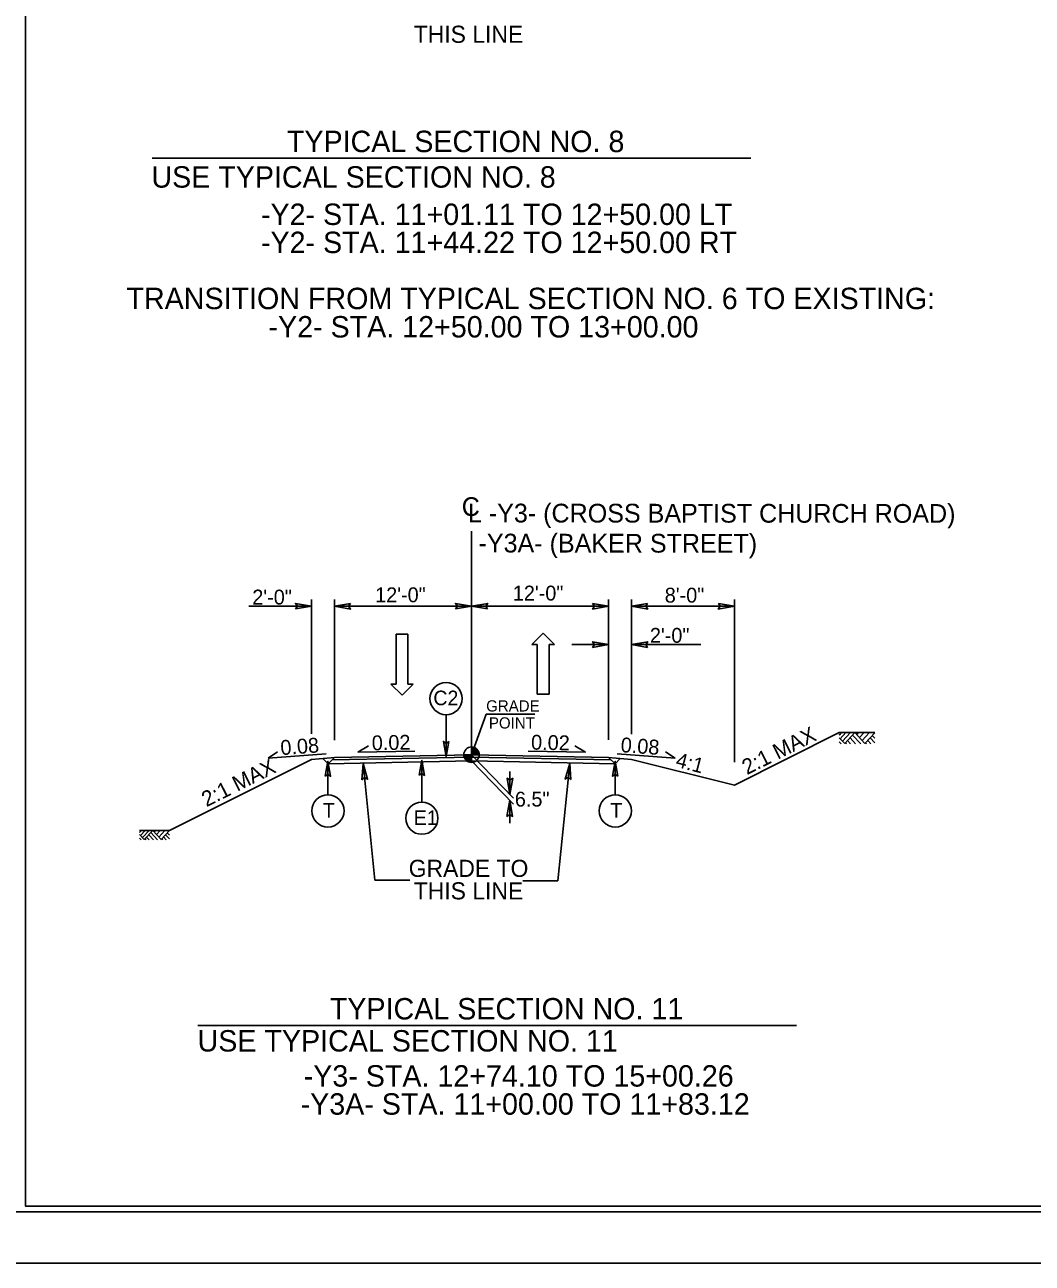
# Model space of a CAD drawing. Extents: x 1904401 to 1905163, y 193929 to 194736.
# Drawn here: x 1904744 to 1904832.2, y 194254.3 to 194362.8 of the extents above; entities that cross this region are included whole.
import ezdxf

# ---------------------------------------------------------------- set-up
doc = ezdxf.new("R2010")
doc.units = 0
for name, color, linetype in [('Old_Level_1', 7, 'Continuous'), ('Old_Level_11', 7, 'Continuous'), ('Old_Level_20', 7, 'Continuous'), ('Old_Level_3', 7, 'Continuous'), ('Prop Dimension Text', 7, 'Continuous'), ('Prop Lane Arrow CELL', 7, 'Continuous'), ('Sheet Cutting Line CELL', 7, 'Continuous'), ('Sheet Plot Border Inside CELL', 7, 'Continuous'), ('Sheet Plot Border Outside CELL', 7, 'Continuous'), ('Sheet Typical CELL', 7, 'Continuous'), ('Typical Arrow Superelevation CELL', 7, 'Continuous'), ('Typical Berm CELL', 7, 'Continuous'), ('Typical Hinge Slope Arterial CELL', 7, 'Continuous'), ('Typical Hinge Slope Interstate CELL', 7, 'Continuous'), ('Typical Terminator CELL', 7, 'Continuous'), ('Typical Text Centerline CELL', 7, 'Continuous')]:
    doc.layers.add(name, color=color, linetype=linetype)

# ---------------------------------------------------------------- blocks, each defined once
blk = doc.blocks.new('TERMINATOR')
at = {"layer": 'Typical Terminator CELL'}
blk.add_lwpolyline([(-0.469, 0.081), (0, 0), (-0.471, -0.083), (-0.411, 0)], close=True, dxfattribs=at)

msp = doc.modelspace()

# ---------------------------------------------------------------- linework, layer by layer
at = {"layer": 'Old_Level_1'}
for p, q in [((1904755.18, 194351.08), (1904807.58, 194351.08)), ((1904782.47, 194298.86), (1904783.14, 194298.86)), ((1904783.14, 194298.86), (1904783.14, 194299.53)), ((1904783.82, 194298.86), (1904783.14, 194298.86)), ((1904783.14, 194298.18), (1904783.14, 194298.86)), ((1904783.14, 194298.86), (1904783.14, 194298.18)), ((1904783.14, 194298.86), (1904786.82, 194295.06)), ((1904783.14, 194298.32), (1904786.8, 194294.54)), ((1904786.5, 194297.39), (1904786.5, 194295.39)), ((1904786.48, 194294.87), (1904786.48, 194292.87)), ((1904754.26, 194292.22), (1904754.09, 194292.04)), ((1904754.58, 194292.22), (1904754.17, 194291.78)), ((1904754.91, 194292.22), (1904754.33, 194291.6)), ((1904755.24, 194292.22), (1904754.5, 194291.43)), ((1904755.97, 194291.44), (1904755.24, 194292.22)), ((1904755.5, 194292.22), (1904755.37, 194292.08)), ((1904755.9, 194292.22), (1904755.57, 194291.87)), ((1904756.3, 194292.22), (1904755.77, 194291.65)), ((1904756.69, 194292.22), (1904755.97, 194291.44)), ((1904754.5, 194291.43), (1904754.09, 194291.86)), ((1904754.23, 194291.42), (1904754.09, 194291.56)), ((1904754.63, 194291.42), (1904754.56, 194291.49)), ((1904754.92, 194291.42), (1904754.7, 194291.65)), ((1904755.29, 194291.42), (1904754.89, 194291.85)), ((1904755.66, 194291.42), (1904755.07, 194292.05)), ((1904756.09, 194291.42), (1904756.02, 194291.5)), ((1904756.4, 194291.42), (1904756.18, 194291.66)), ((1904756.69, 194291.48), (1904756.35, 194291.85)), ((1904756.69, 194291.81), (1904756.51, 194292.02)), ((1904759.18, 194275.14), (1904811.57, 194275.14))]:
    msp.add_line(p, q, dxfattribs=at)
for points in [[(1904782.47, 194298.86), (1904782.47, 194298.78)], [(1904782.49, 194298.86), (1904782.49, 194298.7)], [(1904782.5, 194298.86), (1904782.5, 194298.66)], [(1904782.51, 194298.86), (1904782.51, 194298.62)], [(1904782.53, 194298.86), (1904782.53, 194298.58)], [(1904782.54, 194298.86), (1904782.54, 194298.56)], [(1904782.55, 194298.86), (1904782.55, 194298.53)], [(1904782.57, 194298.86), (1904782.57, 194298.51)], [(1904782.58, 194298.86), (1904782.58, 194298.49)], [(1904782.59, 194298.86), (1904782.59, 194298.47)], [(1904782.61, 194298.86), (1904782.61, 194298.45)], [(1904782.62, 194298.86), (1904782.62, 194298.43)], [(1904782.63, 194298.86), (1904782.63, 194298.41)], [(1904782.65, 194298.86), (1904782.65, 194298.4)], [(1904782.66, 194298.86), (1904782.66, 194298.38)], [(1904782.67, 194298.86), (1904782.67, 194298.37)], [(1904782.69, 194298.86), (1904782.69, 194298.36)], [(1904782.7, 194298.86), (1904782.7, 194298.35)], [(1904782.71, 194298.86), (1904782.71, 194298.34)], [(1904782.73, 194298.86), (1904782.73, 194298.32)], [(1904782.74, 194298.86), (1904782.74, 194298.31)], [(1904782.76, 194298.86), (1904782.76, 194298.31)], [(1904782.77, 194298.86), (1904782.77, 194298.3)], [(1904782.78, 194298.86), (1904782.78, 194298.29)], [(1904782.8, 194298.86), (1904782.8, 194298.28)], [(1904782.81, 194298.86), (1904782.81, 194298.27)], [(1904782.82, 194298.86), (1904782.82, 194298.26)], [(1904782.84, 194298.86), (1904782.84, 194298.26)], [(1904782.85, 194298.86), (1904782.85, 194298.25)], [(1904782.86, 194298.86), (1904782.86, 194298.24)], [(1904782.88, 194298.86), (1904782.88, 194298.24)], [(1904782.89, 194298.86), (1904782.89, 194298.23)], [(1904782.9, 194298.86), (1904782.9, 194298.23)], [(1904782.92, 194298.86), (1904782.92, 194298.22)], [(1904782.93, 194298.86), (1904782.93, 194298.22)], [(1904782.94, 194298.86), (1904782.94, 194298.21)], [(1904782.96, 194298.86), (1904782.96, 194298.21)], [(1904782.97, 194298.86), (1904782.97, 194298.2)], [(1904782.98, 194298.86), (1904782.98, 194298.2)], [(1904783, 194298.86), (1904783, 194298.2)], [(1904783.01, 194298.86), (1904783.01, 194298.2)], [(1904783.03, 194298.86), (1904783.03, 194298.19)], [(1904783.04, 194298.86), (1904783.04, 194298.19)], [(1904783.05, 194298.86), (1904783.05, 194298.19)], [(1904783.07, 194298.86), (1904783.07, 194298.19)], [(1904783.08, 194298.86), (1904783.08, 194298.19)], [(1904783.09, 194298.86), (1904783.09, 194298.18)], [(1904783.11, 194298.86), (1904783.11, 194298.18)], [(1904783.12, 194298.86), (1904783.12, 194298.18)], [(1904783.13, 194298.86), (1904783.13, 194298.18), (1904783.13, 194298.18)], [(1904783.15, 194299.53), (1904783.15, 194299.53), (1904783.15, 194298.86)], [(1904783.16, 194299.53), (1904783.16, 194298.86)], [(1904783.18, 194299.53), (1904783.18, 194298.86)], [(1904783.19, 194299.53), (1904783.19, 194298.86)], [(1904783.2, 194299.53), (1904783.2, 194298.86)], [(1904783.22, 194299.53), (1904783.22, 194298.86)], [(1904783.23, 194299.53), (1904783.23, 194298.86)], [(1904783.24, 194299.52), (1904783.24, 194298.86)], [(1904783.26, 194299.52), (1904783.26, 194298.86)], [(1904783.27, 194299.52), (1904783.27, 194298.86)], [(1904783.28, 194299.52), (1904783.28, 194298.86)], [(1904783.3, 194299.51), (1904783.3, 194298.86)], [(1904783.31, 194299.51), (1904783.31, 194298.86)], [(1904783.33, 194299.51), (1904783.33, 194298.86)], [(1904783.34, 194299.5), (1904783.34, 194298.86)], [(1904783.35, 194299.5), (1904783.35, 194298.86)], [(1904783.37, 194299.49), (1904783.37, 194298.86)], [(1904783.38, 194299.49), (1904783.38, 194298.86)], [(1904783.39, 194299.48), (1904783.39, 194298.86)], [(1904783.41, 194299.48), (1904783.41, 194298.86)], [(1904783.42, 194299.47), (1904783.42, 194298.86)], [(1904783.43, 194299.47), (1904783.43, 194298.86)], [(1904783.45, 194299.46), (1904783.45, 194298.86)], [(1904783.46, 194299.45), (1904783.46, 194298.86)], [(1904783.47, 194299.45), (1904783.47, 194298.86)], [(1904783.49, 194299.44), (1904783.49, 194298.86)], [(1904783.5, 194299.43), (1904783.5, 194298.86)], [(1904783.51, 194299.42), (1904783.51, 194298.86)], [(1904783.53, 194299.41), (1904783.53, 194298.86)], [(1904783.54, 194299.4), (1904783.54, 194298.86)], [(1904783.55, 194299.39), (1904783.55, 194298.86)], [(1904783.57, 194299.38), (1904783.57, 194298.86)], [(1904783.58, 194299.37), (1904783.58, 194298.86)], [(1904783.6, 194299.36), (1904783.6, 194298.86)], [(1904783.61, 194299.35), (1904783.61, 194298.86)], [(1904783.62, 194299.33), (1904783.62, 194298.86)], [(1904783.64, 194299.32), (1904783.64, 194298.86)], [(1904783.65, 194299.3), (1904783.65, 194298.86)], [(1904783.66, 194299.29), (1904783.66, 194298.86)], [(1904783.68, 194299.27), (1904783.68, 194298.86)], [(1904783.69, 194299.25), (1904783.69, 194298.86)], [(1904783.7, 194299.23), (1904783.7, 194298.86)], [(1904783.72, 194299.21), (1904783.72, 194298.86)], [(1904783.73, 194299.19), (1904783.73, 194298.86)], [(1904783.74, 194299.17), (1904783.74, 194298.86)], [(1904783.76, 194299.14), (1904783.76, 194298.86)], [(1904783.77, 194299.11), (1904783.77, 194298.86)], [(1904783.78, 194299.07), (1904783.78, 194298.86)], [(1904783.8, 194299.02), (1904783.8, 194298.86)], [(1904783.81, 194298.95), (1904783.81, 194298.86)], [(1904756.69, 194292.22), (1904754.09, 194292.22)]]:
    msp.add_lwpolyline(points, dxfattribs=at)
msp.add_circle((1904783.14, 194298.86), 0.675, dxfattribs=at)
for start, end in [(179.9905, 269.9905), (359.9905, 89.9905)]:
    msp.add_arc((1904783.14, 194298.86), 0.675, start, end, dxfattribs=at)
at = {"layer": 'Old_Level_11'}
for p, q in [((1904780.91, 194302.36), (1904780.91, 194298.7)), ((1904770.57, 194298.29), (1904770.57, 194295.36)), ((1904778.79, 194294.71), (1904778.79, 194298.37)), ((1904795.72, 194298.29), (1904795.72, 194295.36))]:
    msp.add_line(p, q, dxfattribs=at)
for points in [[(1904781.14, 194300.01), (1904780.91, 194298.7), (1904780.68, 194300.02), (1904780.91, 194299.85)], [(1904770.34, 194296.98), (1904770.57, 194298.29), (1904770.8, 194296.97), (1904770.57, 194297.14)], [(1904778.57, 194297.06), (1904778.79, 194298.37), (1904779.02, 194297.05), (1904778.79, 194297.22)], [(1904795.95, 194296.98), (1904795.72, 194298.29), (1904795.49, 194296.97), (1904795.72, 194297.14)]]:
    msp.add_lwpolyline(points, close=True, dxfattribs=at)
for centre in [(1904780.91, 194303.77), (1904770.57, 194293.94), (1904778.79, 194293.3), (1904795.72, 194293.94)]:
    msp.add_circle(centre, 1.41, dxfattribs=at)
at = {"layer": 'Old_Level_3'}
for q in [(1904783.14, 194298.86), (1904788.69, 194302.4)]:
    msp.add_line((1904784.43, 194302.4), q, dxfattribs=at)
at = {"layer": 'Prop Lane Arrow CELL'}
for p, q in [((1904763.64, 194311.86), (1904769.14, 194311.86)), ((1904769.14, 194312.46), (1904769.14, 194300.68)), ((1904771.14, 194312.46), (1904771.14, 194300.13)), ((1904783.14, 194311.86), (1904771.14, 194311.86)), ((1904783.14, 194311.86), (1904795.14, 194311.86)), ((1904795.14, 194312.46), (1904795.14, 194300.15)), ((1904797.14, 194312.46), (1904797.14, 194300.66)), ((1904806.14, 194311.86), (1904797.14, 194311.86)), ((1904776.54, 194309.4), (1904777.57, 194309.4)), ((1904776.54, 194305.04), (1904776.54, 194309.4)), ((1904777.57, 194309.4), (1904777.57, 194305.04)), ((1904789.42, 194309.49), (1904788.43, 194308.51)), ((1904788.43, 194308.51), (1904788.89, 194308.51)), ((1904788.89, 194308.51), (1904788.89, 194304.15)), ((1904790.39, 194308.51), (1904789.42, 194309.49)), ((1904789.92, 194304.15), (1904789.92, 194308.51)), ((1904789.92, 194308.51), (1904790.39, 194308.51)), ((1904791.92, 194308.5), (1904795.14, 194308.5)), ((1904797.14, 194308.5), (1904803.22, 194308.5)), ((1904777.07, 194304.06), (1904776.07, 194305.04)), ((1904776.07, 194305.04), (1904776.54, 194305.04)), ((1904778.03, 194305.04), (1904777.07, 194304.06)), ((1904777.57, 194305.04), (1904778.03, 194305.04)), ((1904788.89, 194304.15), (1904789.92, 194304.15)), ((1904815.52, 194300.79), (1904815.32, 194300.57)), ((1904815.8, 194299.83), (1904815.32, 194300.35)), ((1904815.48, 194299.82), (1904815.32, 194299.99)), ((1904815.9, 194300.79), (1904815.41, 194300.25)), ((1904816.3, 194300.79), (1904815.61, 194300.04)), ((1904816.69, 194300.79), (1904815.8, 194299.83)), ((1904815.96, 194299.82), (1904815.88, 194299.91)), ((1904816.31, 194299.82), (1904816.05, 194300.1)), ((1904816.75, 194299.82), (1904816.27, 194300.34)), ((1904817.2, 194299.82), (1904816.49, 194300.57)), ((1904817.57, 194299.84), (1904816.69, 194300.79)), ((1904817.01, 194300.79), (1904816.85, 194300.62)), ((1904817.49, 194300.79), (1904817.09, 194300.36)), ((1904817.97, 194300.79), (1904817.33, 194300.1)), ((1904818.44, 194300.78), (1904817.57, 194299.84)), ((1904817.72, 194299.82), (1904817.63, 194299.91)), ((1904818.09, 194299.82), (1904817.82, 194300.11)), ((1904818.44, 194299.9), (1904818.03, 194300.34)), ((1904818.44, 194300.3), (1904818.21, 194300.54)), ((1904783.14, 194298.86), (1904771.14, 194298.62)), ((1904783.14, 194298.86), (1904795.14, 194298.62)), ((1904771.14, 194298.62), (1904769.14, 194298.45)), ((1904770.59, 194298.06), (1904770.12, 194298.53)), ((1904770.59, 194298.06), (1904771.14, 194298.62)), ((1904783.14, 194298.32), (1904770.59, 194298.06)), ((1904783.14, 194298.65), (1904770.93, 194298.4)), ((1904774.67, 194287.88), (1904773.64, 194298.08)), ((1904783.14, 194298.65), (1904795.36, 194298.4)), ((1904783.14, 194298.32), (1904795.7, 194298.06)), ((1904790.7, 194287.83), (1904791.74, 194298.1)), ((1904795.7, 194298.06), (1904795.14, 194298.62)), ((1904795.14, 194298.62), (1904797.14, 194298.45)), ((1904795.7, 194298.06), (1904796.16, 194298.53)), ((1904777.75, 194287.88), (1904774.67, 194287.88)), ((1904790.7, 194287.83), (1904787.62, 194287.83))]:
    msp.add_line(p, q, dxfattribs=at)
msp.add_lwpolyline([(1904818.44, 194300.79), (1904815.32, 194300.79)], dxfattribs=at)
at = {"layer": 'Sheet Cutting Line CELL'}
msp.add_line((1904710.69, 194254.34), (1905047.49, 194254.34), dxfattribs=at)
at = {"layer": 'Sheet Plot Border Inside CELL'}
msp.add_lwpolyline([(1905046.59, 194469.85), (1904713.29, 194469.85), (1904713.29, 194258.83), (1905046.59, 194258.83)], close=True, dxfattribs=at)
at = {"layer": 'Sheet Plot Border Outside CELL'}
msp.add_lwpolyline([(1905047.49, 194474.34), (1904710.69, 194474.34), (1904710.69, 194254.34), (1905047.49, 194254.34)], close=True, dxfattribs=at)
at = {"layer": 'Sheet Typical CELL'}
msp.add_line((1904744.09, 194259.34), (1904744.09, 194259.34), dxfattribs=at)
msp.add_line((1904744.09, 194259.34), (1904744.09, 194259.34), dxfattribs=at)
msp.add_line((1904744.09, 194259.34), (1904744.09, 194259.34), dxfattribs=at)
msp.add_line((1904744.09, 194259.34), (1904744.09, 194259.34), dxfattribs=at)
msp.add_line((1904744.09, 194259.34), (1904744.09, 194259.34), dxfattribs=at)
msp.add_line((1904744.09, 194259.34), (1904744.09, 194259.34), dxfattribs=at)
msp.add_lwpolyline([(1905044.09, 194469.34), (1904744.09, 194469.34), (1904744.09, 194259.34), (1905044.09, 194259.34)], close=True, dxfattribs=at)
msp.add_lwpolyline([(1904751.59, 194259.34), (1904751.59, 194259.34)], dxfattribs=at)
at = {"layer": 'Typical Arrow Superelevation CELL'}
for p, q in [((1904765.33, 194298.56), (1904766.16, 194299.12)), ((1904765.33, 194298.56), (1904770.41, 194298.93)), ((1904773.18, 194299.07), (1904774.12, 194299.63)), ((1904773.18, 194299.07), (1904778.19, 194299.17)), ((1904793.11, 194299.07), (1904788.1, 194299.17)), ((1904793.11, 194299.07), (1904792.17, 194299.63)), ((1904800.96, 194298.56), (1904795.88, 194298.93)), ((1904800.96, 194298.56), (1904800.13, 194299.12))]:
    msp.add_line(p, q, dxfattribs=at)
at = {"layer": 'Typical Berm CELL'}
msp.add_line((1904806.14, 194312.46), (1904806.14, 194298.22), dxfattribs=at)
at = {"layer": 'Typical Hinge Slope Arterial CELL'}
for p, q in [((1904806.14, 194296.2), (1904815.32, 194300.79)), ((1904756.69, 194292.22), (1904769.14, 194298.45))]:
    msp.add_line(p, q, dxfattribs=at)
at = {"layer": 'Typical Hinge Slope Interstate CELL'}
msp.add_line((1904806.14, 194296.2), (1904797.14, 194298.45), dxfattribs=at)
at = {"layer": 'Typical Terminator CELL'}
for points in [[(1904767.74, 194311.62), (1904769.14, 194311.86), (1904767.73, 194312.11), (1904767.91, 194311.86)], [(1904772.55, 194312.11), (1904771.14, 194311.86), (1904772.56, 194311.61), (1904772.38, 194311.86)], [(1904781.74, 194311.62), (1904783.14, 194311.86), (1904781.73, 194312.11), (1904781.91, 194311.86)], [(1904784.55, 194311.62), (1904783.14, 194311.86), (1904784.56, 194312.11), (1904784.38, 194311.86)], [(1904793.74, 194312.11), (1904795.14, 194311.86), (1904793.73, 194311.61), (1904793.91, 194311.86)], [(1904798.55, 194312.11), (1904797.14, 194311.86), (1904798.56, 194311.61), (1904798.38, 194311.86)], [(1904804.74, 194312.11), (1904806.14, 194311.86), (1904804.73, 194311.61), (1904804.91, 194311.86)], [(1904793.74, 194308.26), (1904795.14, 194308.5), (1904793.73, 194308.75), (1904793.91, 194308.5)], [(1904798.55, 194308.26), (1904797.14, 194308.5), (1904798.56, 194308.75), (1904798.38, 194308.5)], [(1904773.55, 194296.66), (1904773.64, 194298.08), (1904774.04, 194296.71), (1904773.77, 194296.86)], [(1904791.82, 194296.68), (1904791.74, 194298.1), (1904791.33, 194296.72), (1904791.6, 194296.88)]]:
    msp.add_lwpolyline(points, close=True, dxfattribs=at)
at = {"layer": 'Typical Text Centerline CELL'}
msp.add_line((1904783.14, 194318.43), (1904783.14, 194298.86), dxfattribs=at)

# ---------------------------------------------------------------- block references
at = {"layer": 'Old_Level_1', "xscale": 3, "yscale": 3}
for p, rotation in [((1904786.5, 194295.39), -90), ((1904786.48, 194294.87), 90)]:
    msp.add_blockref('TERMINATOR', p, dxfattribs=dict(at, rotation=rotation))

# ---------------------------------------------------------------- texts
at = {"layer": 'Old_Level_1'}
for s, height, p in [('TRANSITION FROM TYPICAL SECTION NO. 6 TO EXISTING:', 1.875, (1904752.94, 194337.87)), ('2\'-0"', 1.3, (1904763.95, 194312.01)), ('2\'-0"', 1.3, (1904798.75, 194308.66))]:
    msp.add_text(s, height=height, dxfattribs=at).set_placement(p)
at = {"layer": 'Old_Level_11'}
for s, p in [('GRADE', (1904784.42, 194302.64)), ('POINT', (1904784.66, 194301.15))]:
    msp.add_text(s, height=0.984, dxfattribs=at).set_placement(p)
at = {"layer": 'Old_Level_20'}
for s, height, p in [('C2', 1.279, (1904779.8, 194303.19)), ('6.5"', 1.3, (1904786.93, 194294.32)), ('T', 1.28, (1904770.13, 194293.34)), ('T', 1.28, (1904795.29, 194293.34)), ('E1', 1.279, (1904778.08, 194292.7))]:
    msp.add_text(s, height=height, dxfattribs=at).set_placement(p)
at = {"layer": 'Prop Dimension Text'}
for rotation, p in [(1.1462, (1904774.42, 194299.24)), (358.8538, (1904788.34, 194299.31))]:
    msp.add_text('0.02', height=1.3, rotation=rotation, dxfattribs=at).set_placement(p)
at = {"layer": 'Prop Lane Arrow CELL'}
for s, height, rotation, p in [('THIS LINE', 1.5, 0.0002, (1904778.08, 194361.19)), ('0.08', 1.3, 4.1982, (1904766.46, 194298.82)), ('0.08', 1.3, 355.8018, (1904796.16, 194299.09)), ('GRADE TO', 1.5, 0.0002, (1904777.64, 194288.16)), ('THIS LINE', 1.5, 0.0002, (1904778.08, 194286.19))]:
    msp.add_text(s, height=height, rotation=rotation, dxfattribs=at).set_placement(p)
for s, height, p in [('TYPICAL SECTION NO. 8', 1.875, (1904766.98, 194351.62)), ('USE TYPICAL SECTION NO. 8', 1.875, (1904755.12, 194348.51)), ('-Y2- STA. 11+01.11 TO 12+50.00 LT', 1.875, (1904764.71, 194345.24)), ('-Y2- STA. 11+44.22 TO 12+50.00 RT', 1.875, (1904764.71, 194342.78)), ('-Y2- STA. 12+50.00 TO 13+00.00', 1.875, (1904765.37, 194335.39)), ('12\'-0"', 1.3, (1904774.7, 194312.21)), ('12\'-0"', 1.3, (1904786.75, 194312.36)), ('8\'-0"', 1.3, (1904800.05, 194312.18)), ('TYPICAL SECTION NO. 11', 1.875, (1904770.74, 194275.68)), ('USE TYPICAL SECTION NO. 11', 1.875, (1904759.16, 194272.87)), ('-Y3- STA. 12+74.10 TO 15+00.26', 1.875, (1904768.45, 194269.8)), ('-Y3A- STA. 11+00.00 TO 11+83.12', 1.875, (1904768.18, 194267.34))]:
    msp.add_text(s, height=height, dxfattribs=at).set_placement(p)
at = {"layer": 'Typical Hinge Slope Arterial CELL'}
for p in [(1904807.24, 194297.07), (1904759.94, 194294.26)]:
    msp.add_text('2:1 MAX', height=1.35, rotation=26.5651, dxfattribs=at).set_placement(p)
at = {"layer": 'Typical Hinge Slope Interstate CELL'}
msp.add_text('4:1', height=1.3, rotation=345.5284, dxfattribs=at).set_placement((1904800.93, 194297.82))
at = {"layer": 'Typical Text Centerline CELL'}
msp.add_text('C', height=1.64, dxfattribs=at).set_placement((1904782.28, 194319.76))
for s, p in [('L -Y3- (CROSS BAPTIST CHURCH ROAD) ', (1904782.82, 194319.2)), (' -Y3A- (BAKER STREET) ', (1904783.14, 194316.57))]:
    msp.add_text(s, height=1.6411, rotation=359.9469, dxfattribs=at).set_placement(p)

doc.saveas('drawing.dxf')
